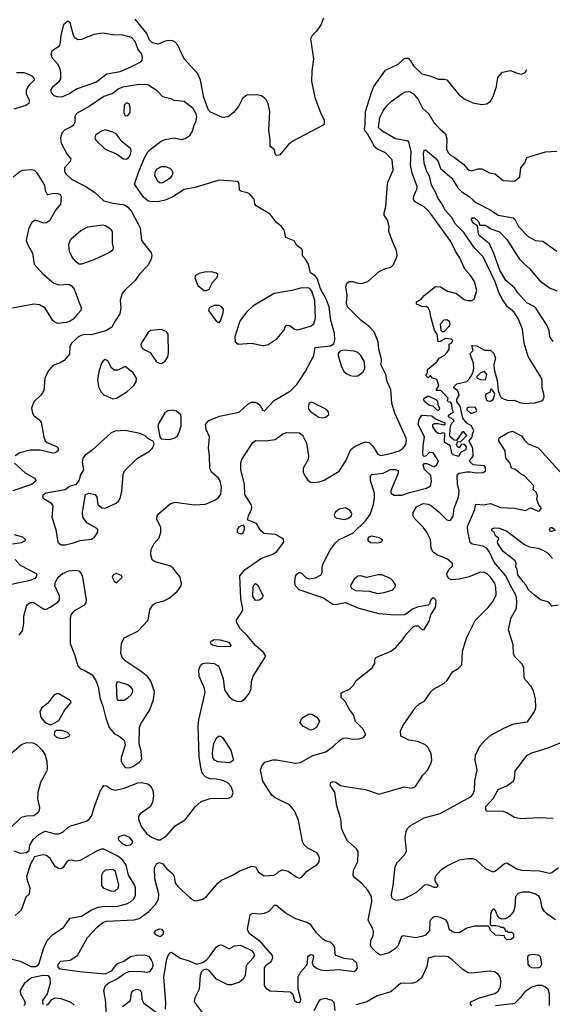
# Model space of a CAD drawing. Extents: x 1173029 to 1307123, y 522559 to 678521.
# Tile 424 of 623: x 1272361 to 1276618, y 597274 to 605137. Entities that reach past the tile are written whole.
import ezdxf

# ---------------------------------------------------------------- set-up
doc = ezdxf.new("R2010")
doc.units = 0

msp = doc.modelspace()

# ---------------------------------------------------------------- linework, layer by layer
at = {"layer": '0CON10XD'}
for points in [[(1274790.7, 605150.7), (1274768.8, 605095), (1274733.3, 605045), (1274699.7, 605010.3), (1274686.2, 604985), (1274709.2, 604825), (1274695.8, 604725), (1274694.3, 604645), (1274721.5, 604515), (1274766.4, 604395), (1274795.9, 604334.1), (1274794.1, 604305.9), (1274786, 604294), (1274543.7, 604166.3), (1274510.5, 604139.5), (1274436.7, 604055), (1274413.6, 604053.6), (1274405, 604060), (1274395, 604100), (1274362.5, 604125), (1274363.3, 604175), (1274352.5, 604255), (1274360, 604405), (1274347.3, 604467.3), (1274334.1, 604494.1), (1274315, 604513.8), (1274295, 604528), (1274257.3, 604537.3), (1274176.7, 604533.3), (1274141.7, 604508.3), (1274109.2, 604445), (1274066.9, 604393.1), (1274027.2, 604362.8), (1273982.5, 604355), (1273885, 604397.5), (1273869.2, 604415), (1273832.2, 604515), (1273807, 604653), (1273784.6, 604704.6), (1273675.4, 604825.4), (1273625, 604933.8), (1273605, 604958), (1273585, 604968.6), (1273555, 604971.9), (1273525, 604965.7), (1273468.3, 604941.7), (1273423.4, 604953.4), (1273397.5, 604975), (1273377, 605027), (1273285, 605141.2)], [(1272665, 604521.5), (1272705, 604524.5), (1272755, 604544.3), (1272814.1, 604585.9), (1272970.5, 604639.5), (1273056.4, 604703.6), (1273165, 604722.5), (1273242.9, 604757.1), (1273328.2, 604801.8), (1273338.9, 604815), (1273342.1, 604835), (1273333.9, 604865), (1273306.7, 604905), (1273283.2, 604963.2), (1273254.7, 604994.7), (1273185, 605013.6), (1273105.4, 605015.4), (1273025, 605029.5), (1272955, 605018.5), (1272855, 604978.5), (1272826.4, 604976.4), (1272802.7, 604992.7), (1272790.4, 605010.4), (1272765, 605111.2), (1272745, 605124.2), (1272710.8, 605095), (1272688.8, 605015), (1272684.2, 604955.8), (1272678.8, 604935), (1272665, 604916.7), (1272618.8, 604885), (1272610, 604865), (1272619.2, 604835), (1272662.9, 604785), (1272679.5, 604755), (1272687.1, 604715), (1272686.2, 604665), (1272672.7, 604637.3), (1272620.5, 604595), (1272608.5, 604575), (1272613.5, 604555), (1272635, 604532.9), (1272665, 604521.5)], [(1272955.3, 598844.7), (1273005, 598975.8), (1273035, 599020.8), (1273055, 599018.1), (1273095, 598993.5), (1273125, 598984.5), (1273195, 598999.5), (1273305, 599043.6), (1273335, 599045.4), (1273386.2, 599035), (1273405, 599022.5), (1273426.4, 598985), (1273430.3, 598939.7), (1273421.9, 598885), (1273405, 598852.5), (1273324.2, 598795), (1273311.4, 598775), (1273310, 598755), (1273332.1, 598695), (1273376.1, 598636.1), (1273415, 598608.8), (1273465, 598588.5), (1273485, 598586.7), (1273535, 598620.6), (1273605, 598700), (1273685, 598747.3), (1273765, 598852.2), (1273812.5, 598895), (1273883.3, 598916.7), (1273975, 598919.2), (1274015, 598917.5), (1274037.5, 598922.5), (1274055.7, 598935), (1274067.5, 598965), (1274050.6, 599015), (1274025, 599041.9), (1273985, 599060.8), (1273935, 599071.8), (1273884, 599074), (1273848.5, 599088.5), (1273820.9, 599120.9), (1273808.5, 599165), (1273796.5, 599253.5), (1273786.7, 599495), (1273792.3, 599545), (1273843.3, 599765), (1273837.5, 599795), (1273795.6, 599894.4), (1273792.2, 599945), (1273810, 599985), (1273824.5, 599995.5), (1273855, 600002.5), (1273915, 599996.2), (1273954.2, 599975), (1273986.5, 599875), (1273998.6, 599785), (1274035, 599730), (1274066.9, 599706.9), (1274105, 599692.5), (1274135, 599695.7), (1274162, 599715), (1274194.5, 599755.5), (1274212.5, 599795), (1274214.3, 599855), (1274228.5, 599895), (1274327.5, 600055), (1274310.6, 600085), (1274245, 600138.9), (1274180.1, 600220.1), (1274125, 600270.6), (1274093.2, 600325), (1274094.3, 600345.7), (1274132.4, 600397.6), (1274143.5, 600426.5), (1274129.2, 600515), (1274120, 600695), (1274163.6, 600746.4), (1274293.7, 600836.3), (1274385, 600869.4), (1274413.6, 600886.4), (1274471.2, 600965), (1274468.8, 600985), (1274447.5, 601002.5), (1274405, 601025.6), (1274314.6, 601034.6), (1274288.1, 601055), (1274254.5, 601114.5), (1274183, 601143), (1274189.2, 601175), (1274213.1, 601225), (1274216.5, 601245), (1274212.5, 601265), (1274161.8, 601345), (1274157.1, 601425), (1274129.4, 601545), (1274128.3, 601598.3), (1274135.5, 601625), (1274225, 601761.2), (1274245, 601775.8), (1274325, 601774.5), (1274404.2, 601785.8), (1274465, 601831.2), (1274495, 601840), (1274597.3, 601837.3), (1274620.3, 601820.3), (1274654.4, 601755), (1274670.5, 601655), (1274667.5, 601625), (1274628, 601555), (1274627.1, 601525), (1274639.4, 601495), (1274665, 601459.2), (1274685, 601444), (1274705, 601440.7), (1274755, 601446.7), (1274795, 601460.4), (1274915, 601531.5), (1274968.6, 601615), (1275008, 601705), (1275033.8, 601725), (1275095, 601756.2), (1275125, 601765.4), (1275155, 601761.2), (1275185, 601731.8), (1275225, 601668.1), (1275245, 601658.2), (1275325, 601672.9), (1275394.3, 601695), (1275425, 601716.4), (1275447.1, 601745), (1275453.8, 601773.8), (1275450.7, 601795), (1275359.5, 601995), (1275335.7, 602075.7), (1275326.9, 602185), (1275298.8, 602248.8), (1275288.5, 602305), (1275247.5, 602385), (1275252.5, 602407.5), (1275253.8, 602425), (1275231.2, 602505), (1275226.2, 602565), (1275194, 602645), (1275155.8, 602685), (1275087.4, 602737.4), (1274981.1, 602845), (1274973.8, 602875), (1274978.2, 602935), (1274968.1, 603005), (1274975.8, 603034.2), (1274994.5, 603045.5), (1275025, 603045.6), (1275063.6, 603033.6), (1275095, 603031.4), (1275143.2, 603046.8), (1275233.4, 603126.6), (1275285, 603150), (1275328.5, 603161.5), (1275348.3, 603181.7), (1275373.8, 603235), (1275378.8, 603255), (1275374, 603295), (1275340, 603365), (1275312, 603445), (1275313.8, 603485), (1275300, 603535), (1275273.3, 603575), (1275273.3, 603595), (1275288.8, 603645), (1275300, 603825), (1275305.9, 603845.9), (1275346.7, 603935), (1275337.6, 604017.6), (1275285, 604074), (1275215.5, 604105.5), (1275199.7, 604119.7), (1275141.5, 604225), (1275119.7, 604249.7), (1275116.2, 604265), (1275123.3, 604296.7), (1275125.3, 604404.7), (1275175.7, 604565), (1275192.5, 604605), (1275285.8, 604734.2), (1275387, 604783), (1275432.5, 604825), (1275445, 604831.2), (1275465, 604830), (1275485, 604810), (1275509.4, 604769.4), (1275575, 604704.3), (1275647.5, 604685), (1275705, 604662), (1275755, 604662.5), (1275775, 604655.8), (1275871.1, 604541.1), (1275915, 604505.8), (1275982.1, 604472.1), (1276055, 604459.2), (1276095.8, 604464.2), (1276124.3, 604485.7), (1276145, 604523.3), (1276172.5, 604605), (1276184, 604675), (1276221.2, 604718.8), (1276285, 604731.2), (1276345, 604706.7), (1276375, 604701.2), (1276401.2, 604715), (1276413.8, 604740.6)], [(1272334.6, 604714.6), (1272395, 604714.6), (1272432.3, 604702.3), (1272460, 604685), (1272476.9, 604665), (1272476.9, 604655), (1272431.9, 604608.1), (1272412.2, 604575), (1272412.2, 604545), (1272437.1, 604495), (1272435, 604468.8), (1272409.1, 604450.9), (1272315, 604422.7)], [(1273235, 599162.9), (1273265.5, 599174.5), (1273313.8, 599205), (1273337.3, 599232.7), (1273332.5, 599295), (1273316.2, 599355), (1273317.5, 599485), (1273330, 599515), (1273400.6, 599625), (1273432, 599708), (1273438.8, 599771.2), (1273410.5, 599855), (1273385, 599888.6), (1273333.3, 599933.3), (1273205, 600017.1), (1273181.9, 600041.9), (1273170, 600075), (1273173.9, 600156.1), (1273195, 600200.8), (1273306.7, 600255), (1273388.8, 600341.2), (1273401.2, 600425), (1273424.3, 600465.7), (1273448.3, 600481.7), (1273513.2, 600496.8), (1273555, 600518), (1273618.6, 600571.4), (1273650.8, 600615), (1273654.2, 600634.2), (1273645, 600686.7), (1273585, 600760), (1273560, 600775), (1273445, 600806.9), (1273420, 600825), (1273408.9, 600865), (1273411.1, 600905), (1273435.4, 600954.6), (1273475, 601000), (1273490, 601045), (1273488.2, 601085), (1273457.9, 601145), (1273459.1, 601175), (1273474.5, 601195), (1273565, 601271.5), (1273605, 601285.3), (1273755, 601262.9), (1273845, 601269.3), (1273919.6, 601300.4), (1273949.1, 601320.9), (1273968.5, 601345), (1273975.4, 601405), (1273964.7, 601454.7), (1273951.1, 601475), (1273895.6, 601525), (1273881.9, 601555), (1273879.4, 601655), (1273870, 601715), (1273877.3, 601807.3), (1273851.4, 601865), (1273845.7, 601905), (1273873.8, 601936.2), (1273959.3, 601970.7), (1274115, 602002.5), (1274185, 602066), (1274215, 602084.2), (1274243, 602083), (1274261.2, 602075), (1274282, 602055), (1274305, 602018.8), (1274317.5, 602015), (1274395, 602096), (1274525, 602174.2), (1274575.6, 602225), (1274642.2, 602325), (1274713.5, 602455), (1274721.7, 602518.3), (1274846.1, 602533.9), (1274871.2, 602548.8), (1274879.1, 602580.9), (1274878.2, 602635), (1274849.1, 602735), (1274834.6, 602845.4), (1274811.6, 602905), (1274765, 602988.9), (1274741.4, 603065), (1274721.7, 603091.7), (1274686.3, 603116.3), (1274670, 603185), (1274646.9, 603225), (1274620.6, 603250.6), (1274621.8, 603295), (1274615.6, 603305), (1274576.2, 603335), (1274555, 603371.2), (1274488.5, 603398.5), (1274475, 603459.4), (1274455, 603486.7), (1274410.5, 603520.5), (1274364.4, 603585), (1274250.2, 603650.2), (1274240.6, 603665), (1274235, 603703.3), (1274200, 603745), (1274182.5, 603755), (1274134.5, 603764.5), (1274118, 603775), (1274116.2, 603826.2), (1274105.7, 603845.7), (1273955, 603855.6), (1273765, 603796.9), (1273675, 603781.1), (1273585, 603722.3), (1273525, 603695.4), (1273475, 603684.6), (1273412, 603682), (1273385, 603689.4), (1273351.2, 603721.2), (1273280, 603825), (1273312.5, 603925), (1273360.4, 604039.6), (1273385, 604080.9), (1273405, 604101.5), (1273493, 604167), (1273525, 604180), (1273595, 604192.7), (1273655, 604181.8), (1273685, 604187.3), (1273723.3, 604215), (1273742.3, 604247.7), (1273754.6, 604295), (1273771.1, 604328.9), (1273776.1, 604363.9), (1273771.7, 604385), (1273748, 604428), (1273675, 604484.6), (1273595, 604492.5), (1273572.5, 604505), (1273535, 604513.8), (1273505, 604520), (1273459.3, 604569.3), (1273385, 604616.2), (1273315, 604620), (1273182.1, 604597.9), (1273148.5, 604581.5), (1273105, 604548.6), (1273035, 604522.9), (1272916.1, 604443.9), (1272815, 604388.1), (1272802.2, 604365), (1272801.1, 604315), (1272791.9, 604295), (1272765, 604276.2), (1272721.4, 604258.6), (1272697.8, 604232.3), (1272687.2, 604195), (1272691.8, 604151.8), (1272736.8, 604066.8), (1272771.2, 604025), (1272764, 604005), (1272718.1, 603955), (1272718.5, 603925), (1272729.5, 603905), (1272775, 603863.6), (1272885, 603807.8), (1272960.3, 603760.3), (1273035, 603691.4), (1273107.8, 603672.2), (1273199.1, 603659.1), (1273225, 603640.8), (1273255, 603604.2), (1273324.5, 603475), (1273335.6, 603375), (1273412.9, 603275), (1273417.5, 603255), (1273413.1, 603225), (1273385.5, 603175), (1273318.8, 603105), (1273285.3, 603054.7), (1273206.4, 602983.6), (1273179.7, 602950.3), (1273163.2, 602896.8), (1273170.5, 602835), (1273162.6, 602787.4), (1273125.7, 602735), (1273098.5, 602681.5), (1273055, 602656.4), (1272935, 602620), (1272875, 602622.9), (1272835, 602607.5), (1272776, 602555), (1272762.5, 602525), (1272758, 602465), (1272716, 602415), (1272685, 602395.8), (1272625.6, 602374.4), (1272588.3, 602331.7), (1272562.2, 602275), (1272554.3, 602175), (1272530.9, 602139.1), (1272474, 602085), (1272455.8, 602034.2), (1272462.9, 601995), (1272475, 601976.2), (1272515.5, 601945.5), (1272532.6, 601922.6), (1272554.5, 601804.5), (1272566, 601775), (1272580.3, 601760.3), (1272655, 601730), (1272668, 601715), (1272667.5, 601695), (1272645, 601677.5), (1272625, 601674.3), (1272525, 601699.2), (1272445, 601700.6), (1272361.4, 601678.6), (1272326.2, 601653.8)], [(1273296.8, 597663.2), (1273246.1, 597653.9), (1273192.7, 597617.3), (1273135, 597595.7), (1273092, 597538), (1273044.7, 597515.3), (1272843, 597533), (1272685.7, 597555.7), (1272668.3, 597568.3), (1272667.5, 597595), (1272690.5, 597619.5), (1272765, 597625.7), (1272824.2, 597665), (1272903, 597807), (1272980.1, 597889.9), (1273025, 597926.9), (1273055, 597937.3), (1273275, 597949.2), (1273315, 597959.5), (1273392.9, 598015), (1273447.6, 598072.4), (1273470.6, 598115), (1273474.3, 598155), (1273440.8, 598275), (1273440, 598365), (1273454, 598395), (1273475, 598407.1), (1273505, 598395.8), (1273537.4, 598357.4), (1273585.8, 598315), (1273595.8, 598295), (1273604.2, 598245), (1273624, 598214), (1273723.9, 598123.9), (1273755, 598104.4), (1273775, 598100.6), (1273825, 598112.9), (1273854.6, 598135.4), (1273946.9, 598245), (1273973.4, 598266.6), (1274061.2, 598305), (1274115, 598337.1), (1274215, 598376.7), (1274245, 598372.5), (1274270.3, 598330.3), (1274315, 598300), (1274393.9, 598306.1), (1274412.5, 598315), (1274435, 598337.5), (1274465, 598347.5), (1274507.7, 598337.7), (1274571.3, 598291.3), (1274595, 598281.4), (1274615, 598290.8), (1274654.2, 598335), (1274696.6, 598363.4), (1274738.1, 598391.9), (1274755, 598412.5), (1274758.8, 598445), (1274750, 598465), (1274735, 598483.3), (1274665, 598520.8), (1274635, 598548), (1274622.2, 598575), (1274590, 598745), (1274558.5, 598818.5), (1274516.6, 598866.6), (1274402.8, 598922.7), (1274375.3, 598945.3), (1274303.3, 599055), (1274285, 599147.5), (1274299.1, 599180.9), (1274320.9, 599209.1), (1274384.6, 599225.4), (1274415, 599225.5), (1274565, 599200.5), (1274605, 599204.5), (1274705, 599262.5), (1274808.9, 599291.1), (1274870, 599335), (1274917.9, 599382.1), (1274945, 599399.2), (1274972.9, 599402.9), (1275025, 599392.2), (1275075, 599394.4), (1275108.8, 599405), (1275125, 599423.3), (1275126, 599435), (1275103.3, 599475), (1275043.9, 599533.9), (1275030, 599585), (1274997.7, 599627.7), (1274963, 599693), (1274930, 599725), (1274931.7, 599758.3), (1274941.7, 599768.3), (1274998.3, 599791.7), (1275028.3, 599821.7), (1275050.5, 599859.5), (1275179.5, 599960.5), (1275200, 599995), (1275200, 600025), (1275207.5, 600045), (1275328.8, 600095), (1275365, 600120), (1275422, 600185), (1275454.2, 600235.8), (1275505, 600287.5), (1275525, 600297.5), (1275545, 600297.5), (1275575, 600267.5), (1275595, 600267.5), (1275633.3, 600335), (1275646.4, 600383.6), (1275685.8, 600444.2), (1275690, 600495), (1275680, 600515), (1275665, 600520), (1275647.5, 600505), (1275637, 600473), (1275627, 600463), (1275545, 600448.8), (1275505, 600431.2), (1275440, 600385), (1275360.9, 600380.9), (1275235, 600391.5), (1275075, 600434.4), (1274965, 600480.8), (1274885, 600463.1), (1274865, 600465.8), (1274785, 600520.6), (1274595, 600584.4), (1274565.5, 600615.5), (1274561.1, 600645), (1274565, 600692.5), (1274575, 600709.2), (1274595, 600724), (1274615, 600715.8), (1274650.5, 600680.5), (1274675, 600672.1), (1274725, 600679.1), (1274772, 600705), (1274780, 600725), (1274780, 600765), (1274788, 600795), (1274846.7, 600905), (1274885, 600960), (1274915, 600986.9), (1275025, 601037.8), (1275124.3, 601135.7), (1275163.7, 601186.3), (1275188.9, 601265), (1275198.3, 601321.7), (1275196.8, 601355), (1275166.2, 601455), (1275165.8, 601494.2), (1275175.7, 601504.3), (1275265.3, 601514.7), (1275325, 601544.4), (1275365.7, 601545.7), (1275385.9, 601535.9), (1275386.2, 601515), (1275328.6, 601375), (1275328.8, 601355), (1275355, 601339.4), (1275415, 601340), (1275477.3, 601362.7), (1275613.3, 601395), (1275644.2, 601415), (1275651.7, 601448.3), (1275646.2, 601496.2), (1275595.9, 601545.9), (1275585, 601580), (1275595, 601593.3), (1275615, 601594), (1275675, 601567.8), (1275695, 601584.3), (1275708.2, 601615), (1275665, 601677.1), (1275635, 601681.2), (1275610, 601655), (1275595, 601650), (1275586.4, 601656.4), (1275584.1, 601674.1), (1275585.4, 601735), (1275597.2, 601805), (1275546.7, 601905), (1275555, 601943.3), (1275575, 601978), (1275655, 601973.5), (1275685, 601950.5), (1275758.8, 601918.8), (1275760.2, 601905), (1275750.2, 601899.8), (1275705, 601910.4), (1275675, 601910), (1275660.9, 601899.1), (1275659.6, 601885), (1275682.9, 601852.9), (1275705, 601835.7), (1275725, 601833.1), (1275745, 601841.2), (1275756, 601836), (1275753.5, 601765), (1275798.2, 601738.2), (1275811.6, 601675), (1275823.1, 601665), (1275867.9, 601652.1), (1275875, 601655.6), (1275886.8, 601683.2), (1275930.8, 601705), (1275932.1, 601725), (1275915.3, 601745.3), (1275892.2, 601747.8), (1275875, 601719), (1275859.3, 601725), (1275853.3, 601745), (1275862.1, 601767.9), (1275885, 601767.1), (1275935, 601817.5), (1275910.4, 601845), (1275899.1, 601845), (1275853.4, 601776.6), (1275835, 601780.2), (1275815, 601794.5), (1275800.5, 601815), (1275799.6, 601830.4), (1275805, 601890), (1275815.5, 601915), (1275832.5, 601935), (1275827.1, 601945), (1275788.6, 601965), (1275788.1, 601975), (1275797.5, 601985), (1275829.2, 602005), (1275817.6, 602027.6), (1275815, 602066.8), (1275805, 602082.9), (1275785, 602085.5), (1275779.4, 602095), (1275785.6, 602115), (1275731.8, 602171.8), (1275725, 602176.7), (1275693.3, 602175), (1275692.7, 602185), (1275712.1, 602215), (1275695, 602264.2), (1275661.4, 602275), (1275645, 602296), (1275625, 602276), (1275607.8, 602295), (1275620.5, 602319.5), (1275620, 602345), (1275694.8, 602405.2), (1275715, 602435.1), (1275755, 602456.2), (1275778.1, 602481.9), (1275793.5, 602506.5), (1275795, 602545.3), (1275815, 602555.8), (1275822.8, 602575), (1275810.6, 602585), (1275765, 602590.3), (1275725, 602567.3), (1275705.9, 602565.9), (1275697.2, 602627.2), (1275677.6, 602657.6), (1275644.2, 602775), (1275641.2, 602805), (1275625, 602837.5), (1275615, 602843.3), (1275576.1, 602846.1), (1275533.3, 602865), (1275532.5, 602885), (1275566.1, 602903.9), (1275593.8, 602935), (1275685, 603005.7), (1275725, 603003.1), (1275780.3, 602970.3), (1275851.5, 602951.5), (1275915, 602903.8), (1275946.4, 602893.6), (1275975, 602893.8), (1275992.5, 602905), (1276014.2, 602975), (1275995, 603045.8), (1275965.3, 603095.3), (1275920, 603145), (1275878.9, 603235), (1275846.2, 603283.8), (1275806.1, 603366.1), (1275638.7, 603598.7), (1275595, 603642.5), (1275515.9, 603685.9), (1275509.7, 603705), (1275511.6, 603728.4), (1275536.7, 603785), (1275538.5, 603805), (1275498.8, 603911.2), (1275485.2, 603975), (1275489.2, 604085), (1275472.2, 604162.2), (1275459.4, 604169.4), (1275365, 604187), (1275255, 604249.7), (1275230, 604275), (1275239.5, 604355), (1275265, 604409.2), (1275295, 604449.4), (1275330.6, 604485), (1275415.5, 604544.5), (1275445, 604560.6), (1275465, 604562.9), (1275485, 604560), (1275510, 604545), (1275545, 604498.6), (1275581.1, 604431.1), (1275630, 604385), (1275672.2, 604315), (1275721.7, 604261.7), (1275765.8, 604225), (1275775.8, 604185), (1275773.5, 604105), (1275787.1, 604075), (1275805, 604055.8), (1275835, 604040), (1275911.1, 603981.1), (1275947, 603937), (1275975, 603930.6), (1276025, 603947.5), (1276055, 603945.8), (1276115, 603913.8), (1276162.5, 603905), (1276225, 603853.3), (1276315, 603847.5), (1276358.3, 603881.7), (1276366.7, 603955), (1276397.5, 603995), (1276415, 604036.7), (1276565, 604083.3), (1276655, 604088)], [(1273205, 604370.6), (1273225, 604371.1), (1273243.1, 604395), (1273245.5, 604435.5), (1273235, 604464), (1273215, 604473.1), (1273195.5, 604454.5), (1273193.9, 604395), (1273205, 604370.6)], [(1273215, 604024.4), (1273235, 604040.8), (1273246.6, 604063.4), (1273253.3, 604085), (1273250, 604105), (1273181.5, 604161.5), (1273131.4, 604225), (1273105, 604240), (1273045, 604256.7), (1273015, 604247.8), (1272966, 604215), (1272960.8, 604195), (1272968.6, 604175), (1273043.7, 604103.7), (1273135, 604065.6), (1273191.2, 604025), (1273215, 604024.4)], [(1275750, 599835), (1275779.1, 599860.9), (1275820.3, 599929.7), (1275865, 599956.2), (1275896, 599985), (1275900, 600095), (1275935, 600207.5), (1276000.9, 600339.1), (1276105, 600441.9), (1276146, 600494), (1276168.5, 600545), (1276167.9, 600605), (1276157.6, 600637.6), (1276124.8, 600684.8), (1276095, 600713.8), (1276065, 600726), (1276035, 600722.5), (1275955, 600686.8), (1275875, 600668.8), (1275815, 600664.4), (1275795, 600671.4), (1275777.8, 600695), (1275775.6, 600715), (1275795, 600750), (1275820, 600775), (1275820, 600795), (1275780.2, 600830.2), (1275695, 600864.6), (1275665, 600885.7), (1275650, 600915), (1275644.4, 600985), (1275614.5, 601045), (1275585, 601084.5), (1275516.5, 601155), (1275505.5, 601175), (1275507.2, 601202.8), (1275532.6, 601247.4), (1275585, 601272.5), (1275625, 601269.2), (1275652.2, 601255), (1275714.7, 601204.7), (1275775, 601144.3), (1275795, 601137.1), (1275805, 601140.6), (1275826.9, 601173.1), (1275835, 601236), (1275869.6, 601325), (1275874.1, 601375), (1275860.9, 601425), (1275857.8, 601502.2), (1275875, 601516.9), (1275935, 601527.7), (1275965, 601527.8), (1276005, 601517.4), (1276065, 601521), (1276083.4, 601535), (1276085.3, 601565), (1276075.3, 601575.3), (1275985, 601582.9), (1275952.5, 601615), (1275978.8, 601641.2), (1275984.4, 601655.6), (1275983.5, 601713.5), (1275954.8, 601775), (1275977.5, 601802.5), (1275979.6, 601830.4), (1275990.9, 601855), (1275971.7, 601895), (1275935, 601915.2), (1275903.3, 601955), (1275881.2, 602051.2), (1275853.8, 602085), (1275855, 602106), (1275873.1, 602135), (1275871.6, 602155), (1275858.8, 602178.8), (1275831.9, 602195), (1275830, 602205), (1275855, 602228.6), (1275935, 602247.8), (1275960, 602275), (1275981.9, 602315), (1275991.1, 602355), (1275988.2, 602395), (1275961.4, 602465), (1275963.8, 602475), (1275985.6, 602495), (1275974, 602536), (1276015, 602531.5), (1276075, 602498), (1276125, 602498.1), (1276151.9, 602471.9), (1276164.5, 602435), (1276150.6, 602385), (1276153.5, 602345), (1276178.5, 602255), (1276186.2, 602175), (1276203.3, 602125), (1276215.6, 602115.6), (1276265, 602096.4), (1276315, 602098.8), (1276355, 602081.2), (1276395, 602073.3), (1276475, 602076.7), (1276542.5, 602095), (1276553.3, 602125), (1276551.7, 602148.3), (1276536.2, 602195), (1276536.7, 602255), (1276531.2, 602275), (1276425, 602447.5), (1276394.3, 602555), (1276380.6, 602665), (1276346.7, 602745), (1276309.4, 602805), (1276262.6, 602842.6), (1276217.8, 602905), (1276187, 602967), (1276161.2, 603045), (1276065, 603244.5), (1275990.2, 603320.2), (1275913.2, 603435), (1275844.1, 603504.1), (1275815, 603556.6), (1275763.2, 603615), (1275731.9, 603671.9), (1275705, 603709.4), (1275685, 603760.8), (1275652.9, 603815), (1275637.2, 603887.2), (1275614.3, 603925), (1275592.8, 603992.8), (1275588.9, 604065), (1275595, 604092.5), (1275605, 604098.8), (1275682.1, 604035), (1275705, 604003.5), (1275725, 603947.9), (1275815, 603872.9), (1275864.2, 603794.2), (1275895, 603761.9), (1275955, 603726.5), (1275984.8, 603694.8), (1276013.1, 603675), (1276126.9, 603616.9), (1276185, 603575.4), (1276305.9, 603555.9), (1276317.8, 603545), (1276349.2, 603485), (1276425, 603406), (1276485, 603374), (1276541.2, 603368.8), (1276655, 603288)], [(1273485, 603831.9), (1273465, 603844.2), (1273442.5, 603895), (1273447.1, 603925), (1273460, 603945), (1273495, 603965.6), (1273525, 603964.3), (1273560.3, 603950.3), (1273577.5, 603935), (1273584.3, 603915), (1273580, 603895), (1273565, 603870.8), (1273505, 603834.4), (1273485, 603831.9)], [(1272308.3, 603881.7), (1272362, 603925), (1272385, 603935.6), (1272455, 603940), (1272476, 603935), (1272495, 603917.1), (1272558.6, 603815), (1272563.9, 603773.9), (1272577, 603747), (1272585, 603742.5), (1272635, 603752), (1272665, 603750), (1272685, 603740), (1272694, 603725), (1272686.9, 603665), (1272651.1, 603618.9), (1272598.9, 603531.1), (1272575, 603515.5), (1272555, 603513.1), (1272485, 603535.6), (1272455, 603515.6), (1272431.2, 603465), (1272413.2, 603375), (1272425, 603339.2), (1272463.1, 603273.1), (1272477.9, 603185), (1272545, 603106.4), (1272635, 603032.7), (1272675, 603020.5), (1272755, 603024.5), (1272775, 603011.9), (1272795.3, 602985.3), (1272852.5, 602835), (1272849.2, 602815), (1272824.4, 602785), (1272789.4, 602745), (1272765, 602729.1), (1272735, 602718.8), (1272665, 602712.2), (1272641.3, 602721.3), (1272626, 602735), (1272564.4, 602834.4), (1272519.3, 602859.3), (1272475, 602866.5), (1272305, 602833.8)], [(1272855, 603184.4), (1272835, 603185.7), (1272812.4, 603202.4), (1272781.6, 603241.6), (1272760, 603285), (1272754.6, 603345), (1272770.6, 603385), (1272850.6, 603455), (1272905, 603481.8), (1273025, 603498.5), (1273045, 603494.4), (1273076.3, 603476.3), (1273090, 603465), (1273100, 603445), (1273100, 603355), (1273108.8, 603315), (1273103.3, 603295), (1273073.3, 603275), (1272955, 603220.4), (1272855, 603184.4)], [(1276626.3, 602566.4), (1276598.8, 602605), (1276593.3, 602655), (1276572.1, 602702.1), (1276480.3, 602840.3), (1276415, 602876), (1276342.8, 602955), (1276314.8, 602994.8), (1276245.6, 603055), (1276197.9, 603137.9), (1276151, 603271), (1276115, 603346), (1276035, 603412.5), (1276027.9, 603427.9), (1276021.2, 603491.2), (1275985, 603512.9), (1275971.4, 603535), (1275974.4, 603555.6), (1275995, 603555.5), (1276028.1, 603525), (1276037.7, 603497.7), (1276085, 603496.2), (1276127.9, 603467.9), (1276195, 603443.5), (1276255, 603381.8), (1276355, 603225.3), (1276389.5, 603189.5), (1276438.9, 603148.9), (1276515, 603055.4), (1276595, 602996.4), (1276655, 602973.1)], [(1273855, 602974), (1273876.2, 602985), (1273902.4, 603037.6), (1273942, 603085), (1273944.1, 603104.1), (1273933.2, 603113.2), (1273895, 603122.5), (1273837.8, 603122.2), (1273795, 603110.8), (1273766.4, 603093.6), (1273760, 603075), (1273786.2, 603015), (1273834.4, 602974.4), (1273855, 602974)], [(1274315, 602534.4), (1274346.2, 602543.8), (1274418.3, 602591.7), (1274472.5, 602655), (1274485, 602690), (1274495, 602697.5), (1274520, 602695), (1274556.4, 602666.4), (1274585, 602661.2), (1274685, 602689.1), (1274711.3, 602708.7), (1274726, 602755), (1274719.3, 602895), (1274695, 602968.8), (1274679.3, 602989.3), (1274665, 602995.9), (1274605, 602992.5), (1274537.5, 602975), (1274395, 602951.2), (1274225, 602848.5), (1274177.1, 602805), (1274124, 602735), (1274116, 602715), (1274080, 602605), (1274082.5, 602565), (1274107, 602547), (1274215, 602553.1), (1274304.3, 602535.7), (1274315, 602534.4)], [(1273955, 602717.5), (1273967.3, 602732.7), (1273987.5, 602795), (1273989.2, 602825), (1273975, 602843.8), (1273955, 602856), (1273915, 602856), (1273876.7, 602835), (1273871.2, 602815), (1273935, 602727.5), (1273955, 602717.5)], [(1275736.7, 602646.7), (1275755, 602648.4), (1275797.7, 602692.3), (1275802.5, 602705), (1275796, 602726), (1275775, 602741.6), (1275751.9, 602738.1), (1275722.6, 602705), (1275726.6, 602656.6), (1275736.7, 602646.7)], [(1273495, 602392.9), (1273525, 602410), (1273544.4, 602445), (1273549.5, 602475), (1273549.2, 602625), (1273533.8, 602645), (1273494.4, 602664.4), (1273405.6, 602654.4), (1273385, 602636), (1273339.2, 602565), (1273330, 602545), (1273331.2, 602525), (1273345, 602510), (1273405, 602479.2), (1273454.6, 602404.6), (1273475, 602394.3), (1273495, 602392.9)], [(1275035, 602290), (1275065, 602294.4), (1275105.7, 602324.3), (1275120, 602355), (1275117.1, 602405), (1275088.5, 602455), (1275065, 602478.5), (1275035, 602491.2), (1274955, 602497.5), (1274918.8, 602491.2), (1274907.7, 602472.3), (1274907.5, 602455), (1274933.8, 602365), (1274955, 602325.7), (1274975, 602308.1), (1275006.4, 602296.4), (1275035, 602290)], [(1273105, 602110), (1273135, 602114.3), (1273218.8, 602165), (1273274, 602215), (1273292, 602245), (1273293.8, 602275), (1273268.3, 602318.3), (1273205, 602367.5), (1273145, 602337.1), (1273115, 602338.6), (1273095, 602358), (1273065, 602412), (1273045, 602422.5), (1273027.8, 602412.2), (1273015.5, 602395), (1272995.4, 602335), (1272982.6, 602262.6), (1272990.8, 602205), (1273011.9, 602161.9), (1273032.7, 602142.7), (1273105, 602110)], [(1276085, 602260), (1276095.3, 602305), (1276075, 602328), (1276043.5, 602316.5), (1276011.5, 602285), (1276017.5, 602275), (1276043.3, 602263.3), (1276085, 602260)], [(1276125, 602092), (1276145.3, 602105), (1276160, 602145), (1276151.5, 602165), (1276135, 602183.1), (1276125, 602185.6), (1276119, 602161), (1276090.5, 602149.5), (1276081.9, 602135), (1276092, 602102), (1276103.6, 602093.6), (1276125, 602092)], [(1274775, 601957.5), (1274805, 601962.1), (1274831.4, 601985), (1274830, 602005), (1274813.9, 602023.9), (1274695, 602084.2), (1274675, 602076), (1274668.1, 602045), (1274673.1, 602025), (1274687.5, 602005), (1274752.4, 601962.4), (1274775, 601957.5)], [(1275705, 602017.6), (1275695, 602021.1), (1275668.8, 602048.8), (1275635, 602057.8), (1275598.1, 602085), (1275590, 602105), (1275594.2, 602115.8), (1275626.7, 602133.3), (1275688.5, 602105), (1275701.4, 602091.4), (1275702.9, 602065), (1275717.2, 602035), (1275715, 602023.1), (1275705, 602017.6)], [(1273555, 601784.2), (1273595, 601794.2), (1273619.3, 601810.7), (1273633.8, 601836.2), (1273650.8, 601895), (1273651.1, 601965), (1273645.6, 601985), (1273615, 602010), (1273585, 602018.2), (1273545.5, 602014.5), (1273521.2, 601998.8), (1273472, 601915), (1273466, 601895), (1273482.5, 601805), (1273490.7, 601790.7), (1273555, 601784.2)], [(1275975, 601994), (1276012.8, 602007.2), (1276015.3, 602015), (1276005, 602041.1), (1275955, 602041.9), (1275934.9, 602035.1), (1275935, 602021.8), (1275965, 601994.2), (1275975, 601994)], [(1272692.4, 600942.4), (1272725, 600944.3), (1272791.2, 600958.8), (1272845, 600978.6), (1272935, 600989.2), (1272960, 601005), (1272985.8, 601045), (1272986, 601065), (1272978, 601075), (1272898.5, 601118.5), (1272865.6, 601165), (1272863.1, 601205), (1272887.5, 601345), (1272915, 601356.2), (1272965.6, 601345.6), (1272978.8, 601325), (1272986, 601265), (1273018.5, 601238.5), (1273045, 601235.6), (1273132, 601275), (1273152.5, 601295), (1273168.1, 601325), (1273178.2, 601371.8), (1273188.6, 601505), (1273200, 601535), (1273303, 601637), (1273398.6, 601691.4), (1273423.8, 601715), (1273437, 601747), (1273430, 601770), (1273385, 601793.3), (1273364.1, 601814.1), (1273325, 601831.4), (1273205, 601856.8), (1273125, 601850.8), (1273092.4, 601837.6), (1272940.2, 601699.8), (1272885, 601660.8), (1272866.9, 601635), (1272860.6, 601605), (1272872.5, 601542.5), (1272848.3, 601501.7), (1272833.3, 601455), (1272806.1, 601423.9), (1272765, 601411.2), (1272725, 601382), (1272571.2, 601355), (1272542.2, 601335), (1272548.6, 601315), (1272610.3, 601280.3), (1272625.7, 601255.7), (1272616.9, 601165), (1272650, 601065), (1272665, 600966), (1272692.4, 600942.4)], [(1276668.8, 598365), (1276615.4, 598324.6), (1276595, 598318.6), (1276515, 598337.8), (1276375, 598341.9), (1276335, 598353.3), (1276255, 598400.6), (1276235, 598397.1), (1276165, 598338.1), (1276145, 598330.8), (1276085.6, 598355.6), (1276011.2, 598425), (1275985, 598435.6), (1275945, 598437.3), (1275875, 598425.9), (1275785, 598382.7), (1275727.8, 598345), (1275682.5, 598295), (1275678.8, 598265), (1275690.8, 598240.8), (1275702.5, 598225), (1275695, 598207.5), (1275675, 598206.7), (1275625, 598228), (1275597.5, 598225), (1275526.7, 598165), (1275425, 598110), (1275374.2, 598104.2), (1275345, 598113.8), (1275336.7, 598125), (1275332.5, 598155), (1275347, 598223), (1275361.4, 598375), (1275380.2, 598409.8), (1275438.3, 598471.7), (1275453.7, 598496.3), (1275440.9, 598605), (1275449.5, 598655), (1275461.5, 598678.5), (1275481.3, 598698.7), (1275595, 598764.5), (1275721.9, 598798.1), (1275968.5, 598935), (1275986.4, 598955), (1275997.3, 598985), (1275999.1, 599055), (1276017.8, 599145), (1276013.5, 599173.5), (1276000.8, 599225), (1276004, 599265), (1276038, 599335), (1276079.1, 599380.9), (1276127.2, 599422.8), (1276230.7, 599479.3), (1276311.2, 599515), (1276420.5, 599529.5), (1276475, 599613.3), (1276485.4, 599644.6), (1276484.1, 599715), (1276467.2, 599777.2), (1276447.4, 599817.4), (1276403.4, 599863.4), (1276393.1, 599885), (1276391.4, 599965), (1276373.7, 599993.7), (1276318.6, 600048.6), (1276307.1, 600075), (1276304.3, 600145), (1276269.2, 600265), (1276285.6, 600354.4), (1276331.9, 600438.1), (1276334.5, 600495), (1276329.6, 600535), (1276278.4, 600628.4), (1276246.1, 600695), (1276153.1, 600805), (1276116.7, 600885), (1276095, 600917.3), (1276065, 600933.4), (1275978.3, 600948.3), (1275962.3, 600962.3), (1275942.2, 601052.2), (1275940.7, 601089.3), (1276000, 601225), (1276004, 601265), (1276015, 601269.2), (1276065, 601262.9), (1276125, 601274), (1276205, 601240.8), (1276315, 601236.9), (1276405, 601217.5), (1276445, 601238.5), (1276505, 601213.6), (1276516.2, 601215), (1276528.8, 601235), (1276527.2, 601245), (1276511.8, 601261.8), (1276493.3, 601305), (1276499.7, 601335), (1276490.3, 601365), (1276465.4, 601385), (1276470.6, 601415), (1276395, 601495.7), (1276365, 601509.3), (1276325, 601544.2), (1276292.1, 601555), (1276279, 601599), (1276247.5, 601635), (1276240.6, 601695), (1276191.5, 601775), (1276190.9, 601789.1), (1276198.9, 601801.1), (1276265, 601840), (1276301.3, 601851.3), (1276372.8, 601812.8), (1276395, 601780), (1276425, 601751.2), (1276505, 601718), (1276515, 601708.8), (1276720.3, 601480.3)], [(1272320, 601595), (1272405, 601519.2), (1272478.8, 601475), (1272493.3, 601455), (1272456.2, 601425), (1272305.8, 601375)], [(1274955, 601146.2), (1274985, 601153.8), (1275012.9, 601175), (1275015.7, 601195), (1274999.1, 601219.1), (1274965, 601240), (1274915, 601228.6), (1274886, 601205), (1274874, 601185), (1274878.3, 601168.3), (1274896.6, 601156.6), (1274955, 601146.2)], [(1274135, 601030), (1274113, 601033), (1274102.5, 601045), (1274100.8, 601065), (1274115, 601086.2), (1274145, 601102.5), (1274156.4, 601086.4), (1274156, 601065), (1274145, 601036.7), (1274135, 601030)], [(1276665, 600461.1), (1276615, 600453.9), (1276591.4, 600485), (1276525, 600505.3), (1276475, 600541.4), (1276427.6, 600585), (1276406.3, 600625), (1276385, 600647.2), (1276342, 600705), (1276336.2, 600746.2), (1276326.9, 600765), (1276330, 600795), (1276321.9, 600815), (1276225, 600889.2), (1276182.5, 600955), (1276180.8, 600969.2), (1276190, 600995), (1276164.4, 601014.4), (1276153.4, 601043.4), (1276135, 601056.7), (1276135, 601071.2), (1276155, 601078.5), (1276195, 601076.8), (1276255, 601052.1), (1276395, 600945.9), (1276435, 600927.3), (1276505, 600917.2), (1276542.1, 600902.1), (1276579.1, 600879.1), (1276620, 600835)], [(1276645, 601060), (1276605, 601047.8), (1276595, 601066.2), (1276605, 601082.2), (1276615, 601082.2), (1276635, 601068.6)], [(1272316.1, 601026.1), (1272385, 601008), (1272408.8, 600985), (1272403.3, 600975), (1272375, 600958.6), (1272305, 600949.2)], [(1275223.6, 600956.4), (1275165, 600959.1), (1275145.6, 600975), (1275145.6, 600995), (1275155, 601008.6), (1275175, 601015.7), (1275235, 601002.5), (1275258.1, 600985), (1275258.1, 600975), (1275245, 600962.2), (1275223.6, 600956.4)], [(1272325, 600827.5), (1272365, 600780), (1272492, 600715), (1272497.1, 600705), (1272493.2, 600686.8), (1272481.2, 600675), (1272445, 600659.2), (1272295, 600625.8)], [(1272357.6, 600222.4), (1272382.4, 600257.6), (1272393.1, 600315), (1272394.3, 600375), (1272415.7, 600454.3), (1272425, 600470), (1272447.3, 600482.7), (1272475, 600482.9), (1272555, 600430), (1272575, 600431.1), (1272605.8, 600445), (1272665.5, 600484.5), (1272679.2, 600505), (1272679.4, 600535), (1272643.1, 600615), (1272647.1, 600645), (1272667.5, 600685), (1272702.5, 600715), (1272755, 600736.9), (1272805, 600740.5), (1272835, 600735.6), (1272853.5, 600715), (1272863.3, 600685), (1272893.1, 600505), (1272888.9, 600481.1), (1272875, 600458.8), (1272795, 600413.3), (1272770, 600385), (1272763.8, 600355), (1272765.7, 600155), (1272798.9, 600068.9), (1272825, 599976), (1272845.4, 599955.4), (1272880.8, 599940.8), (1272939.2, 599905), (1272969.4, 599859.4), (1272991.7, 599801.7), (1273002.4, 599722.4), (1273026.5, 599656.5), (1273048.6, 599558.6), (1273077.1, 599485), (1273115, 599437.1), (1273165, 599411.2), (1273196.7, 599385), (1273204, 599345), (1273172.9, 599245), (1273172.9, 599215), (1273185, 599189.2), (1273205, 599166), (1273235, 599162.9)], [(1273135, 600641.2), (1273180, 600685), (1273175, 600700), (1273135, 600715.6), (1273108, 600705), (1273100.8, 600685), (1273115, 600653.3), (1273135, 600641.2)], [(1275225, 600556.1), (1275275, 600562.1), (1275344, 600585), (1275361.4, 600605), (1275365.6, 600625), (1275350.2, 600650.2), (1275323.8, 600675), (1275255, 600703.5), (1275225, 600704.5), (1275135, 600682.5), (1275085, 600696), (1275065, 600693.8), (1275035, 600670), (1275007.1, 600625), (1275005.8, 600615), (1275016, 600595), (1275045, 600579.4), (1275155, 600573.8), (1275225, 600556.1)], [(1274245, 600500), (1274225, 600530), (1274227.8, 600605), (1274235, 600626), (1274245, 600634), (1274262, 600625), (1274306.7, 600535), (1274296.7, 600515), (1274275, 600502), (1274245, 600500)], [(1274045, 600130.8), (1274050.8, 600145), (1274035, 600162.5), (1273965, 600182.9), (1273915, 600184), (1273882.5, 600165), (1273886.7, 600155), (1273903.3, 600145), (1273942.5, 600135), (1274045, 600130.8)], [(1273145, 599702.5), (1273195, 599704.2), (1273225, 599721.1), (1273255, 599749.4), (1273263.6, 599765), (1273264.5, 599785), (1273252.2, 599805), (1273225, 599826.5), (1273145, 599848.8), (1273136.4, 599843.6), (1273132.5, 599825), (1273136.7, 599715), (1273145, 599702.5)], [(1276645, 597948.1), (1276575, 597996.5), (1276555, 598015.7), (1276537.5, 598045), (1276525, 598112.5), (1276514.2, 598135), (1276483.9, 598153.9), (1276435, 598170.8), (1276379.4, 598170.6), (1276345, 598159.4), (1276324.4, 598135), (1276318, 598052), (1276306.7, 598015), (1276275, 597974.2), (1276245, 597955.8), (1276215, 597953.8), (1276194.1, 597964.1), (1276180, 597980), (1276165, 598022.5), (1276155, 598033.3), (1276145, 598033.3), (1276131.2, 598018.8), (1276123.8, 597995), (1276122.5, 597912.5), (1276132.5, 597902.5), (1276165, 597902.5), (1276197, 597897), (1276205, 597890), (1276225, 597890), (1276240, 597875), (1276241.7, 597861.7), (1276255, 597860), (1276265, 597850), (1276295, 597850), (1276307, 597837), (1276307.5, 597805), (1276287, 597793), (1276255, 597790), (1276240, 597805), (1276235, 597820), (1276165, 597826.7), (1276123.3, 597865), (1276117.5, 597887.5), (1276107.5, 597897.5), (1275995, 597897.5), (1275935, 597881.8), (1275875, 597844.2), (1275835, 597848.6), (1275815, 597856), (1275794.5, 597874.5), (1275784.4, 597925), (1275770, 597945), (1275725, 597967.5), (1275685, 597974.5), (1275665, 597968.9), (1275648, 597952), (1275640.6, 597935), (1275635.6, 597865), (1275605, 597826.9), (1275575.4, 597814.6), (1275525, 597805.5), (1275425, 597820), (1275410.8, 597809.2), (1275387.1, 597745), (1275365, 597720), (1275315, 597685.7), (1275245, 597666.9), (1275214.7, 597684.7), (1275175.6, 597725), (1275165.6, 597745), (1275167.8, 597785), (1275185.3, 597824.7), (1275190, 597855), (1275185, 597875.7), (1275146.9, 597945), (1275174.7, 598095), (1275172, 598135), (1275143.6, 598185), (1275095, 598238.2), (1275040.5, 598285), (1275027.1, 598305), (1275029.1, 598345), (1275064.4, 598415.6), (1275066.4, 598495), (1275053.3, 598515), (1274980.8, 598580.8), (1274945.8, 598645), (1274934.3, 598684.3), (1274929.2, 598755), (1274895.6, 598855.6), (1274879.3, 598969.3), (1274842.5, 599025), (1274847.5, 599045), (1274865, 599053.3), (1274887.7, 599047.7), (1274925, 599022.5), (1274965, 599013.8), (1275125, 598988.5), (1275235, 598951.6), (1275435, 599011.2), (1275495, 599001.2), (1275525, 599014), (1275584.5, 599105.5), (1275622, 599145), (1275648, 599195), (1275655.8, 599225), (1275649.2, 599275), (1275626, 599325), (1275605, 599347.1), (1275542.4, 599372.4), (1275472.5, 599385), (1275407.5, 599415), (1275405, 599460), (1275428, 599505), (1275524.6, 599645.4), (1275557, 599673), (1275595.7, 599695), (1275648.9, 599771.1), (1275669.7, 599790.3), (1275750, 599835)], [(1272605, 599506.7), (1272625, 599513.3), (1272675, 599540), (1272723.1, 599625), (1272772, 599685), (1272770, 599695), (1272756.2, 599705), (1272675, 599754.4), (1272655, 599754.4), (1272635, 599741.9), (1272585, 599679.2), (1272535, 599638), (1272521.3, 599608.7), (1272530.6, 599565), (1272565, 599524), (1272605, 599506.7)], [(1274685, 599464.4), (1274623.3, 599495), (1274604, 599525), (1274613.3, 599555), (1274624.1, 599565.9), (1274675, 599593.8), (1274695, 599591.2), (1274735, 599566.7), (1274756.7, 599535), (1274732.5, 599485), (1274705, 599468.1), (1274685, 599464.4)], [(1272694, 599396), (1272725, 599402), (1272757.5, 599415), (1272763.3, 599425), (1272742.5, 599445), (1272695, 599460), (1272655, 599460), (1272639.3, 599450.7), (1272636.2, 599425), (1272655, 599407.5), (1272694, 599396)], [(1274035, 599204), (1273945, 599210.5), (1273919.2, 599225), (1273904.6, 599244.6), (1273902.9, 599285), (1273913.6, 599356.4), (1273935, 599402), (1273950, 599415), (1273965, 599416.9), (1273982.5, 599405), (1274048.6, 599305), (1274068.8, 599225), (1274055, 599210), (1274035, 599204)], [(1272300, 599285), (1272375, 599350), (1272415, 599365.6), (1272465, 599363.6), (1272495, 599350.4), (1272540.6, 599305), (1272564.6, 599264.6), (1272579.1, 599215), (1272579.5, 599155), (1272575, 599134), (1272527.8, 599045), (1272506.5, 598965), (1272504.4, 598915), (1272520.8, 598845), (1272517.3, 598822.7), (1272505, 598803.3), (1272475, 598780), (1272415, 598777.5), (1272373.3, 598765), (1272286.8, 598683.2)], [(1276625, 598759.2), (1276515, 598764.3), (1276365, 598756.2), (1276315, 598767.3), (1276255, 598804.5), (1276225, 598814.5), (1276095, 598817.5), (1276086.4, 598826.4), (1276088, 598855), (1276149.1, 598920.9), (1276185, 598990), (1276255, 599018.1), (1276306, 599055), (1276315.8, 599075), (1276322.6, 599137.4), (1276415, 599260), (1276455, 599283.5), (1276585, 599321.9), (1276707.1, 599372.9)], [(1272315, 598498.8), (1272365, 598482), (1272415, 598486.7), (1272436.1, 598503.9), (1272443.3, 598545), (1272468.3, 598591.7), (1272515, 598631.4), (1272565, 598657.5), (1272645, 598635.6), (1272675, 598635.7), (1272705, 598650), (1272745, 598685.8), (1272770.2, 598699.8), (1272895, 598738.1), (1272918.6, 598755), (1272938.4, 598781.6), (1272955.3, 598844.7)], [(1273215, 598540), (1273183.1, 598555), (1273154.2, 598585), (1273150, 598595), (1273155.8, 598614.2), (1273195, 598626.7), (1273235, 598609.5), (1273262.2, 598575), (1273257.1, 598555), (1273245, 598544.2), (1273215, 598540)], [(1272235, 597651.5), (1272365, 597617.5), (1272450, 597575), (1272490.6, 597575), (1272513.1, 597595), (1272553.1, 597725), (1272579.6, 597785), (1272625, 597832.9), (1272711.9, 597888.1), (1272765, 597963.1), (1272855, 597978.9), (1272935, 598027.5), (1272988.9, 598051.1), (1273041.4, 598058.6), (1273135, 598054.2), (1273215, 598076.6), (1273247.1, 598092.9), (1273270.9, 598115), (1273285.9, 598144.1), (1273286.8, 598205), (1273276.7, 598235), (1273229.7, 598305), (1273211.8, 598385), (1273185, 598424.6), (1273145, 598456.2), (1273035, 598512.1), (1273015, 598512.7), (1272985, 598503.5), (1272845, 598421.4), (1272807.3, 598417.3), (1272775, 598425.7), (1272755, 598424), (1272738.3, 598411.7), (1272706.9, 598363.1), (1272685, 598356), (1272665, 598360.8), (1272645.6, 598375.6), (1272606.6, 598436.6), (1272575, 598462.9), (1272545, 598468.6), (1272479.3, 598450.7), (1272447, 598393), (1272415.8, 598295.8), (1272420, 598265), (1272443.3, 598205), (1272437.5, 598155), (1272409.3, 598130.7), (1272374.2, 598025), (1272325, 597983.1)], [(1273097.8, 598177.8), (1273125, 598180.9), (1273147.3, 598202.7), (1273154.6, 598225), (1273125.9, 598335), (1273105, 598351.5), (1273045, 598344.4), (1273025, 598327.5), (1273014.5, 598305), (1273014, 598224), (1273028.6, 598205), (1273065, 598187.3), (1273097.8, 598177.8)], [(1274595, 597289.5), (1274605, 597297.5), (1274609.6, 597315), (1274587.1, 597395), (1274587.9, 597495), (1274605, 597530), (1274654.2, 597585), (1274661.2, 597605), (1274664, 597655), (1274685, 597673.3), (1274700.7, 597670.7), (1274710, 597655), (1274700, 597605), (1274706, 597585), (1274732.7, 597562.7), (1274765, 597548.8), (1274805, 597544.6), (1274913, 597553), (1275035, 597535.6), (1275051.7, 597548.3), (1275060.4, 597565), (1275055, 597604), (1275025, 597632.9), (1274955, 597641.2), (1274890, 597665), (1274882.5, 597675), (1274880, 597725), (1274872.5, 597745), (1274845, 597770), (1274805, 597781.2), (1274785, 597794), (1274734.5, 597844.5), (1274687.8, 597907.8), (1274655, 597927.8), (1274567.6, 597957.6), (1274483.8, 598003.8), (1274415, 598063.3), (1274395, 598063.3), (1274353.7, 598016.3), (1274315, 598000), (1274284.3, 597994.3), (1274221.2, 597998.8), (1274200, 597990), (1274180.4, 597875), (1274192.9, 597845), (1274274.8, 597784.8), (1274377.9, 597665), (1274380.9, 597645), (1274375, 597624), (1274362.1, 597607.9), (1274325, 597582.5), (1274315.6, 597565), (1274315.8, 597425.8), (1274331.7, 597401.7), (1274363.2, 597383.2), (1274524.3, 597374.3), (1274544, 597355), (1274557.1, 597305), (1274575, 597291.8), (1274595, 597289.5)], [(1273485, 597814.2), (1273455.5, 597825.5), (1273439.2, 597845), (1273447.5, 597865), (1273475, 597877.9), (1273495, 597874.4), (1273510.6, 597855), (1273505, 597828.8), (1273485, 597814.2)], [(1273527.8, 597235), (1273529.5, 597285), (1273513.1, 597493.1), (1273536, 597634), (1273545, 597658.8), (1273565, 597686.7), (1273575, 597690), (1273645, 597642.2), (1273715, 597622), (1273775, 597595.8), (1273825, 597608.8), (1273855, 597628.8), (1273878, 597655), (1273935, 597732), (1273955, 597745.7), (1273975, 597748), (1274035, 597716.7), (1274077.9, 597742.1), (1274125, 597746.4), (1274212.9, 597702.9), (1274230.4, 597685), (1274237.3, 597665), (1274227.7, 597645), (1274172.5, 597585), (1274163.8, 597505), (1274147.1, 597475), (1274118.3, 597451.7), (1274055, 597428.5), (1274025, 597428.5), (1273935, 597474.4), (1273875, 597543.8), (1273855, 597553.8), (1273830.5, 597549.5), (1273815, 597533.3), (1273802.9, 597505), (1273794.4, 597395), (1273761.9, 597325), (1273756.9, 597295), (1273858.5, 597155)], [(1273056, 597115), (1273050, 597295), (1273032.5, 597385), (1273046.7, 597423.3), (1273073.2, 597446.8), (1273135, 597474.5), (1273199.1, 597520.9), (1273232.4, 597537.6), (1273315, 597540), (1273385, 597530.7), (1273405, 597538.2), (1273421, 597559), (1273427.3, 597582.7), (1273424.4, 597604.4), (1273413.3, 597633.3), (1273395.6, 597655), (1273355, 597666.4), (1273296.8, 597663.2)], [(1276505, 597566.2), (1276525, 597573.8), (1276533.8, 597595), (1276525, 597655.8), (1276505, 597665.7), (1276455, 597671.9), (1276435, 597667.8), (1276420.8, 597655), (1276422, 597595), (1276435, 597576.2), (1276455, 597569.2), (1276505, 597566.2)], [(1275975, 597262.5), (1275962.5, 597275), (1275967.5, 597295), (1276035, 597325.6), (1276159.3, 597360.7), (1276189.4, 597380.6), (1276203.7, 597416.3), (1276207.9, 597455), (1276203.3, 597485), (1276185.5, 597515.5), (1276155, 597534.7), (1276115, 597539.4), (1275975, 597521.8), (1275945, 597525.6), (1275902.2, 597552.2), (1275815, 597632.7), (1275785, 597652.5), (1275745, 597658.9), (1275674.4, 597655.6), (1275626.4, 597643.6), (1275615.8, 597575), (1275584.4, 597505), (1275571.4, 597485), (1275535, 597454.5), (1275495, 597441.8), (1275425.8, 597444.2), (1275405, 597439.2), (1275326.3, 597373.7), (1275217.8, 597342.2), (1275135.6, 597295), (1275051.2, 597268.8)], [(1272395, 597263.8), (1272404.1, 597275.9), (1272405.7, 597295), (1272371.1, 597355), (1272366.5, 597385), (1272405, 597447.3), (1272455, 597488.3), (1272548.3, 597508.3), (1272585.3, 597505.3), (1272603.3, 597485), (1272605, 597442.5), (1272581.7, 597358.3), (1272543.9, 597303.9), (1272545, 597273.3)], [(1273182.7, 597257.3), (1273247.1, 597305), (1273254.4, 597365), (1273268, 597385), (1273296.4, 597396.4), (1273325, 597387.1), (1273334.5, 597365), (1273336.2, 597315), (1273352.1, 597285), (1273475, 597193.1)], [(1276595.4, 597265), (1276596.7, 597356.7), (1276585, 597393.8), (1276558.8, 597415), (1276534.4, 597424.4), (1276496.8, 597423.2), (1276455, 597411.4), (1276398, 597375), (1276360, 597325), (1276315, 597280), (1276303, 597277), (1276165, 597261.2)], [(1272575, 597268), (1272595, 597281.2), (1272617.1, 597312.9), (1272644.3, 597325.7), (1272690.7, 597320.7), (1272771.3, 597291.3), (1272796.7, 597266.7)], [(1274715.7, 597225), (1274752.2, 597297.8), (1274768.8, 597315), (1274805, 597322.9), (1274857, 597307), (1274871.7, 597291.7), (1274879.2, 597225)]]:
    msp.add_lwpolyline(points, dxfattribs=at)

doc.saveas('drawing.dxf')
